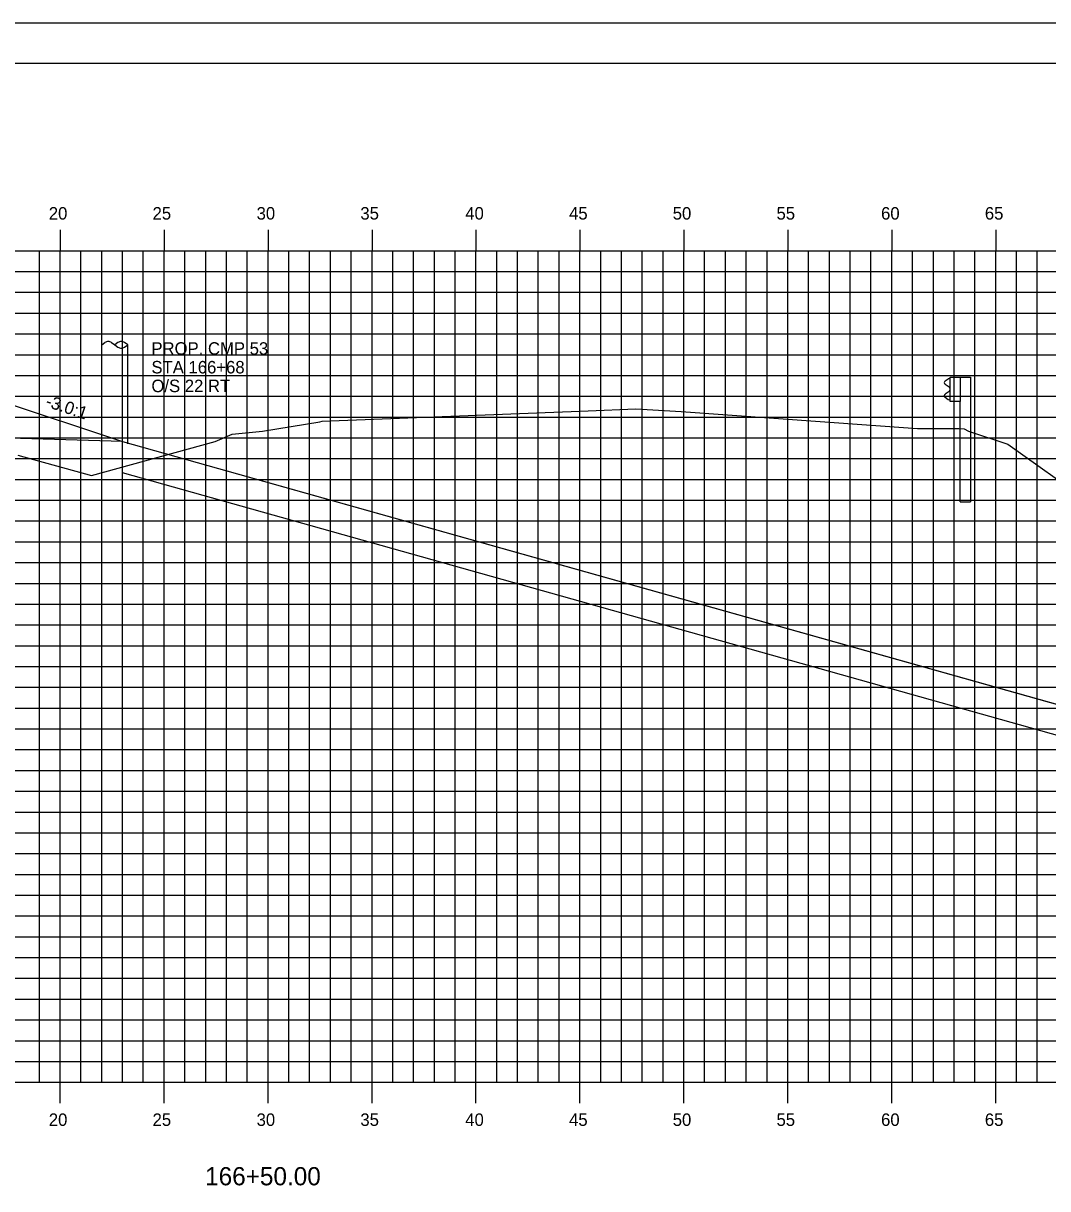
# Model space of a CAD drawing. Extents: x 850598 to 870284, y 366541 to 366651.
# Drawn here: x 854882.5 to 854931.8, y 366595.1 to 366651.2 of the extents above; entities that cross this region are included whole.
import ezdxf

# ---------------------------------------------------------------- set-up
doc = ezdxf.new("R2010")
doc.units = 0
for name, color, linetype in [('ANNOTATION', 7, 'Continuous'), ('BORDER', 7, 'Continuous'), ('D_Drainage_RipRap', 7, 'Continuous'), ('D_Roadway_Centerline', 7, 'Continuous'), ('D_Roadway_SlopeLines', 7, 'Continuous'), ('D_Roadway_SubGrade', 7, 'Continuous'), ('D_Utilities_Pole_Joint', 7, 'Continuous'), ('H_V ANNOTATION', 7, 'Continuous'), ('MAJOR', 7, 'Continuous'), ('MINOR', 7, 'Continuous'), ('PLOT BOUNDARY', 7, 'Continuous'), ('S_Guardrail_Beam', 7, 'Continuous'), ('S_Roadway_Centerline', 7, 'Continuous'), ('S_Utilities_Pole_Joint', 7, 'Continuous')]:
    doc.layers.add(name, color=color, linetype=linetype)

msp = doc.modelspace()

# ---------------------------------------------------------------- linework, layer by layer
at = {"layer": 'BORDER'}
msp.add_line((854979.271, 366649.225), (854819.271, 366649.225), dxfattribs=at)
at = {"layer": 'D_Drainage_RipRap'}
msp.add_lwpolyline([(854932.866, 366618.225), (854944.345, 366614.998), (854954.207, 366612.225), (854951.207, 366609.225), (854948.207, 366609.225), (854945.207, 366611.548), (854933.728, 366614.775), (854932.866, 366616.725), (854887.271, 366629.545), (854887.271, 366631.045)], close=True, dxfattribs=at)
at = {"layer": 'D_Roadway_Centerline'}
msp.add_lwpolyline([(854838.381, 366629.535), (854839.271, 366629.831), (854843.073, 366631.099), (854849.271, 366633.165), (854853.271, 366633.405), (854864.271, 366633.735), (854875.271, 366633.405), (854879.271, 366633.165), (854881.271, 366633.045), (854887.271, 366631.045), (854932.866, 366618.225), (854944.345, 366614.998), (854954.207, 366612.225), (854958.207, 366612.225)], dxfattribs=at)
at = {"layer": 'D_Roadway_SlopeLines'}
msp.add_lwpolyline([(854887.271, 366631.045), (854954.207, 366612.225), (854954.207, 366612.225)], dxfattribs=at)
at = {"layer": 'D_Roadway_SubGrade'}
msp.add_lwpolyline([(854875.271, 366632.905), (854876.271, 366632.845), (854876.271, 366633.095), (854881.271, 366632.795), (854881.271, 366633.045), (854887.271, 366631.045), (854875.271, 366631.405)], close=True, dxfattribs=at)
at = {"layer": 'D_Utilities_Pole_Joint'}
for p, q in [((854886.271, 366635.701), (854886.427, 366635.811)), ((854886.271, 366630.943), (854886.271, 366635.701)), ((854886.74, 366635.811), (854886.896, 366635.701)), ((854887.052, 366635.811), (854886.896, 366635.701)), ((854886.896, 366635.701), (854887.052, 366635.59)), ((854887.521, 366635.701), (854887.365, 366635.811)), ((854887.365, 366635.59), (854887.521, 366635.701)), ((854887.521, 366630.943), (854887.521, 366635.701))]:
    msp.add_line(p, q, dxfattribs=at)
for centre, start, end in [((854886.584, 366635.59), 90, 125.2644), ((854886.584, 366635.59), 54.7356, 90), ((854887.209, 366635.59), 90, 125.2644), ((854887.209, 366635.811), 234.7356, 270), ((854887.209, 366635.59), 54.7356, 90), ((854887.209, 366635.811), 270, 305.2644)]:
    msp.add_arc(centre, 0.271, start, end, dxfattribs=at)
at = {"layer": 'MAJOR'}
for p, q in [((854884.271, 366641.227), (854884.271, 366640.225)), ((854884.271, 366641.227), (854884.271, 366640.225)), ((854889.271, 366641.227), (854889.271, 366640.225)), ((854889.271, 366641.227), (854889.271, 366640.225)), ((854894.271, 366641.227), (854894.271, 366640.225)), ((854894.271, 366641.227), (854894.271, 366640.225)), ((854899.271, 366641.227), (854899.271, 366640.225)), ((854899.271, 366641.227), (854899.271, 366640.225)), ((854904.271, 366641.227), (854904.271, 366640.225)), ((854904.271, 366641.227), (854904.271, 366640.225)), ((854909.271, 366641.227), (854909.271, 366640.225)), ((854909.271, 366641.227), (854909.271, 366640.225)), ((854914.271, 366641.227), (854914.271, 366640.225)), ((854914.271, 366641.227), (854914.271, 366640.225)), ((854919.271, 366641.227), (854919.271, 366640.225)), ((854919.271, 366641.227), (854919.271, 366640.225)), ((854924.271, 366641.227), (854924.271, 366640.225)), ((854924.271, 366641.227), (854924.271, 366640.225)), ((854929.271, 366641.227), (854929.271, 366640.225)), ((854929.271, 366641.227), (854929.271, 366640.225)), ((854824.271, 366640.225), (854964.271, 366640.225)), ((854824.271, 366640.225), (854964.271, 366640.225)), ((854824.271, 366640.225), (854964.271, 366640.225)), ((854824.271, 366640.225), (854964.271, 366640.225)), ((854884.271, 366600.225), (854884.271, 366640.225)), ((854884.271, 366600.225), (854884.271, 366640.225)), ((854889.271, 366600.225), (854889.271, 366640.225)), ((854889.271, 366600.225), (854889.271, 366640.225)), ((854894.271, 366600.225), (854894.271, 366640.225)), ((854894.271, 366600.225), (854894.271, 366640.225)), ((854899.271, 366600.225), (854899.271, 366640.225)), ((854899.271, 366600.225), (854899.271, 366640.225)), ((854904.271, 366600.225), (854904.271, 366640.225)), ((854904.271, 366600.225), (854904.271, 366640.225)), ((854909.271, 366600.225), (854909.271, 366640.225)), ((854909.271, 366600.225), (854909.271, 366640.225)), ((854914.271, 366600.225), (854914.271, 366640.225)), ((854914.271, 366600.225), (854914.271, 366640.225)), ((854919.271, 366600.225), (854919.271, 366640.225)), ((854919.271, 366600.225), (854919.271, 366640.225)), ((854924.271, 366600.225), (854924.271, 366640.225)), ((854924.271, 366600.225), (854924.271, 366640.225)), ((854929.271, 366600.225), (854929.271, 366640.225)), ((854929.271, 366600.225), (854929.271, 366640.225)), ((854824.271, 366635.225), (854964.271, 366635.225)), ((854824.271, 366635.225), (854964.271, 366635.225)), ((854824.271, 366630.225), (854964.271, 366630.225)), ((854824.271, 366630.225), (854964.271, 366630.225)), ((854824.271, 366625.225), (854964.271, 366625.225)), ((854824.271, 366625.225), (854964.271, 366625.225)), ((854824.271, 366620.225), (854964.271, 366620.225)), ((854824.271, 366620.225), (854964.271, 366620.225)), ((854824.271, 366615.225), (854964.271, 366615.225)), ((854824.271, 366615.225), (854964.271, 366615.225)), ((854824.271, 366610.225), (854964.271, 366610.225)), ((854824.271, 366610.225), (854964.271, 366610.225)), ((854824.271, 366605.225), (854964.271, 366605.225)), ((854824.271, 366605.225), (854964.271, 366605.225)), ((854824.271, 366600.225), (854964.271, 366600.225)), ((854824.271, 366600.225), (854964.271, 366600.225)), ((854824.271, 366600.225), (854964.271, 366600.225)), ((854824.271, 366600.225), (854964.271, 366600.225)), ((854884.271, 366599.223), (854884.271, 366600.225)), ((854884.271, 366599.223), (854884.271, 366600.225)), ((854889.271, 366599.223), (854889.271, 366600.225)), ((854889.271, 366599.223), (854889.271, 366600.225)), ((854894.271, 366599.223), (854894.271, 366600.225)), ((854894.271, 366599.223), (854894.271, 366600.225)), ((854899.271, 366599.223), (854899.271, 366600.225)), ((854899.271, 366599.223), (854899.271, 366600.225)), ((854904.271, 366599.223), (854904.271, 366600.225)), ((854904.271, 366599.223), (854904.271, 366600.225)), ((854909.271, 366599.223), (854909.271, 366600.225)), ((854909.271, 366599.223), (854909.271, 366600.225)), ((854914.271, 366599.223), (854914.271, 366600.225)), ((854914.271, 366599.223), (854914.271, 366600.225)), ((854919.271, 366599.223), (854919.271, 366600.225)), ((854919.271, 366599.223), (854919.271, 366600.225)), ((854924.271, 366599.223), (854924.271, 366600.225)), ((854924.271, 366599.223), (854924.271, 366600.225)), ((854929.271, 366599.223), (854929.271, 366600.225)), ((854929.271, 366599.223), (854929.271, 366600.225))]:
    msp.add_line(p, q, dxfattribs=at)
at = {"layer": 'MINOR'}
for p, q in [((854883.271, 366600.225), (854883.271, 366640.225)), ((854883.271, 366600.225), (854883.271, 366640.225)), ((854885.271, 366600.225), (854885.271, 366640.225)), ((854885.271, 366600.225), (854885.271, 366640.225)), ((854886.271, 366600.225), (854886.271, 366640.225)), ((854886.271, 366600.225), (854886.271, 366640.225)), ((854887.271, 366600.225), (854887.271, 366640.225)), ((854887.271, 366600.225), (854887.271, 366640.225)), ((854888.271, 366600.225), (854888.271, 366640.225)), ((854888.271, 366600.225), (854888.271, 366640.225)), ((854890.271, 366600.225), (854890.271, 366640.225)), ((854890.271, 366600.225), (854890.271, 366640.225)), ((854891.271, 366600.225), (854891.271, 366640.225)), ((854891.271, 366600.225), (854891.271, 366640.225)), ((854892.271, 366600.225), (854892.271, 366640.225)), ((854892.271, 366600.225), (854892.271, 366640.225)), ((854893.271, 366600.225), (854893.271, 366640.225)), ((854893.271, 366600.225), (854893.271, 366640.225)), ((854895.271, 366600.225), (854895.271, 366640.225)), ((854895.271, 366600.225), (854895.271, 366640.225)), ((854896.271, 366600.225), (854896.271, 366640.225)), ((854896.271, 366600.225), (854896.271, 366640.225)), ((854897.271, 366600.225), (854897.271, 366640.225)), ((854897.271, 366600.225), (854897.271, 366640.225)), ((854898.271, 366600.225), (854898.271, 366640.225)), ((854898.271, 366600.225), (854898.271, 366640.225)), ((854900.271, 366600.225), (854900.271, 366640.225)), ((854900.271, 366600.225), (854900.271, 366640.225)), ((854901.271, 366600.225), (854901.271, 366640.225)), ((854901.271, 366600.225), (854901.271, 366640.225)), ((854902.271, 366600.225), (854902.271, 366640.225)), ((854902.271, 366600.225), (854902.271, 366640.225)), ((854903.271, 366600.225), (854903.271, 366640.225)), ((854903.271, 366600.225), (854903.271, 366640.225)), ((854905.271, 366600.225), (854905.271, 366640.225)), ((854905.271, 366600.225), (854905.271, 366640.225)), ((854906.271, 366600.225), (854906.271, 366640.225)), ((854906.271, 366600.225), (854906.271, 366640.225)), ((854907.271, 366600.225), (854907.271, 366640.225)), ((854907.271, 366600.225), (854907.271, 366640.225)), ((854908.271, 366600.225), (854908.271, 366640.225)), ((854908.271, 366600.225), (854908.271, 366640.225)), ((854910.271, 366600.225), (854910.271, 366640.225)), ((854910.271, 366600.225), (854910.271, 366640.225)), ((854911.271, 366600.225), (854911.271, 366640.225)), ((854911.271, 366600.225), (854911.271, 366640.225)), ((854912.271, 366600.225), (854912.271, 366640.225)), ((854912.271, 366600.225), (854912.271, 366640.225)), ((854913.271, 366600.225), (854913.271, 366640.225)), ((854913.271, 366600.225), (854913.271, 366640.225)), ((854915.271, 366600.225), (854915.271, 366640.225)), ((854915.271, 366600.225), (854915.271, 366640.225)), ((854916.271, 366600.225), (854916.271, 366640.225)), ((854916.271, 366600.225), (854916.271, 366640.225)), ((854917.271, 366600.225), (854917.271, 366640.225)), ((854917.271, 366600.225), (854917.271, 366640.225)), ((854918.271, 366600.225), (854918.271, 366640.225)), ((854918.271, 366600.225), (854918.271, 366640.225)), ((854920.271, 366600.225), (854920.271, 366640.225)), ((854920.271, 366600.225), (854920.271, 366640.225)), ((854921.271, 366600.225), (854921.271, 366640.225)), ((854921.271, 366600.225), (854921.271, 366640.225)), ((854922.271, 366600.225), (854922.271, 366640.225)), ((854922.271, 366600.225), (854922.271, 366640.225)), ((854923.271, 366600.225), (854923.271, 366640.225)), ((854923.271, 366600.225), (854923.271, 366640.225)), ((854925.271, 366600.225), (854925.271, 366640.225)), ((854925.271, 366600.225), (854925.271, 366640.225)), ((854926.271, 366600.225), (854926.271, 366640.225)), ((854926.271, 366600.225), (854926.271, 366640.225)), ((854927.271, 366600.225), (854927.271, 366640.225)), ((854927.271, 366600.225), (854927.271, 366640.225)), ((854928.271, 366600.225), (854928.271, 366640.225)), ((854928.271, 366600.225), (854928.271, 366640.225)), ((854930.271, 366600.225), (854930.271, 366640.225)), ((854930.271, 366600.225), (854930.271, 366640.225)), ((854931.271, 366600.225), (854931.271, 366640.225)), ((854931.271, 366600.225), (854931.271, 366640.225)), ((854824.271, 366639.225), (854964.271, 366639.225)), ((854824.271, 366639.225), (854964.271, 366639.225)), ((854824.271, 366638.225), (854964.271, 366638.225)), ((854824.271, 366638.225), (854964.271, 366638.225)), ((854824.271, 366637.225), (854964.271, 366637.225)), ((854824.271, 366637.225), (854964.271, 366637.225)), ((854824.271, 366636.225), (854964.271, 366636.225)), ((854824.271, 366636.225), (854964.271, 366636.225)), ((854824.271, 366634.225), (854964.271, 366634.225)), ((854824.271, 366634.225), (854964.271, 366634.225)), ((854824.271, 366633.225), (854964.271, 366633.225)), ((854824.271, 366633.225), (854964.271, 366633.225)), ((854824.271, 366632.225), (854964.271, 366632.225)), ((854824.271, 366632.225), (854964.271, 366632.225)), ((854824.271, 366631.225), (854964.271, 366631.225)), ((854824.271, 366631.225), (854964.271, 366631.225)), ((854824.271, 366629.225), (854964.271, 366629.225)), ((854824.271, 366629.225), (854964.271, 366629.225)), ((854824.271, 366628.225), (854964.271, 366628.225)), ((854824.271, 366628.225), (854964.271, 366628.225)), ((854824.271, 366627.225), (854964.271, 366627.225)), ((854824.271, 366627.225), (854964.271, 366627.225)), ((854824.271, 366626.225), (854964.271, 366626.225)), ((854824.271, 366626.225), (854964.271, 366626.225)), ((854824.271, 366624.225), (854964.271, 366624.225)), ((854824.271, 366624.225), (854964.271, 366624.225)), ((854824.271, 366623.225), (854964.271, 366623.225)), ((854824.271, 366623.225), (854964.271, 366623.225)), ((854824.271, 366622.225), (854964.271, 366622.225)), ((854824.271, 366622.225), (854964.271, 366622.225)), ((854824.271, 366621.225), (854964.271, 366621.225)), ((854824.271, 366621.225), (854964.271, 366621.225)), ((854824.271, 366619.225), (854964.271, 366619.225)), ((854824.271, 366619.225), (854964.271, 366619.225)), ((854824.271, 366618.225), (854964.271, 366618.225)), ((854824.271, 366618.225), (854964.271, 366618.225)), ((854824.271, 366617.225), (854964.271, 366617.225)), ((854824.271, 366617.225), (854964.271, 366617.225)), ((854824.271, 366616.225), (854964.271, 366616.225)), ((854824.271, 366616.225), (854964.271, 366616.225)), ((854824.271, 366614.225), (854964.271, 366614.225)), ((854824.271, 366614.225), (854964.271, 366614.225)), ((854824.271, 366613.225), (854964.271, 366613.225)), ((854824.271, 366613.225), (854964.271, 366613.225)), ((854824.271, 366612.225), (854964.271, 366612.225)), ((854824.271, 366612.225), (854964.271, 366612.225)), ((854824.271, 366611.225), (854964.271, 366611.225)), ((854824.271, 366611.225), (854964.271, 366611.225)), ((854824.271, 366609.225), (854964.271, 366609.225)), ((854824.271, 366609.225), (854964.271, 366609.225)), ((854824.271, 366608.225), (854964.271, 366608.225)), ((854824.271, 366608.225), (854964.271, 366608.225)), ((854824.271, 366607.225), (854964.271, 366607.225)), ((854824.271, 366607.225), (854964.271, 366607.225)), ((854824.271, 366606.225), (854964.271, 366606.225)), ((854824.271, 366606.225), (854964.271, 366606.225)), ((854824.271, 366604.225), (854964.271, 366604.225)), ((854824.271, 366604.225), (854964.271, 366604.225)), ((854824.271, 366603.225), (854964.271, 366603.225)), ((854824.271, 366603.225), (854964.271, 366603.225)), ((854824.271, 366602.225), (854964.271, 366602.225)), ((854824.271, 366602.225), (854964.271, 366602.225)), ((854824.271, 366601.225), (854964.271, 366601.225)), ((854824.271, 366601.225), (854964.271, 366601.225))]:
    msp.add_line(p, q, dxfattribs=at)
at = {"layer": 'PLOT BOUNDARY'}
msp.add_lwpolyline([(854811.178, 366541.166), (854981.178, 366541.166), (854981.178, 366651.166), (854811.178, 366651.166)], close=True, dxfattribs=at)
at = {"layer": 'S_Guardrail_Beam'}
for p, q in [((854926.977, 366634.053), (854926.834, 366633.953)), ((854927.076, 366634.074), (854926.994, 366634.06)), ((854927.076, 366634.147), (854927.565, 366634.147)), ((854927.076, 366632.98), (854927.076, 366634.147)), ((854927.565, 366634.147), (854928.057, 366634.147)), ((854927.565, 366634.147), (854927.565, 366632.98)), ((854928.057, 366634.147), (854928.057, 366628.147)), ((854926.834, 366633.81), (854927.029, 366633.674)), ((854927.029, 366633.454), (854926.834, 366633.318)), ((854927.063, 366633.609), (854927.063, 366633.518)), ((854926.834, 366633.175), (854926.977, 366633.075)), ((854926.994, 366633.068), (854927.076, 366633.053)), ((854927.565, 366632.98), (854927.076, 366632.98)), ((854927.565, 366628.147), (854927.565, 366632.98)), ((854927.565, 366628.147), (854928.057, 366628.147))]:
    msp.add_line(p, q, dxfattribs=at)
for centre, major_axis, start_param, end_param in [((854926.884, 366633.881), (-0.0877, 0), 5.323254, 7.243116), ((854927.001, 366634.019), (-0.0417, 0), 4.886922, 5.323254), ((854926.984, 366633.609), (0.0789, 0), 0, 0.959931), ((854926.984, 366633.518), (0.0789, 0), 5.323254, 6.283185), ((854926.884, 366633.246), (-0.0877, 0), 5.323254, 7.243116), ((854927.001, 366633.109), (-0.0417, 0), 0.959931, 1.396263)]:
    msp.add_ellipse(centre, major_axis=major_axis, ratio=0.995501, start_param=start_param, end_param=end_param, dxfattribs=at)
at = {"layer": 'S_Roadway_Centerline'}
msp.add_lwpolyline([(854882.234, 366630.392), (854885.776, 366629.413), (854891.733, 366631.051), (854892.551, 366631.4), (854894.009, 366631.543), (854896.765, 366632.002), (854896.881, 366632.034), (854909.661, 366632.529), (854911.956, 366632.626), (854914.135, 366632.489), (854925.509, 366631.678), (854927.501, 366631.668), (854927.747, 366631.666), (854927.957, 366631.553), (854929.859, 366630.926), (854933.686, 366628.191), (854941.387, 366621.839), (854948.693, 366616.125), (854950.204, 366615.449), (854964.271, 366609.783)], dxfattribs=at)

# ---------------------------------------------------------------- texts
at = {"layer": 'ANNOTATION'}
msp.add_text('-3.0:1', height=0.6, rotation=341.5651, dxfattribs=at).set_placement((854883.525, 366632.747))
at = {"layer": 'H_V ANNOTATION'}
for s, height, p in [('20', 0.6, (854883.725, 366641.725)), ('25', 0.6, (854888.717, 366641.725)), ('30', 0.6, (854893.72, 366641.725)), ('35', 0.6, (854898.712, 366641.725)), ('40', 0.6, (854903.757, 366641.725)), ('45', 0.6, (854908.749, 366641.725)), ('50', 0.6, (854913.736, 366641.725)), ('55', 0.6, (854918.728, 366641.725)), ('60', 0.6, (854923.757, 366641.725)), ('65', 0.6, (854928.749, 366641.725)), ('20', 0.6, (854883.725, 366598.125)), ('25', 0.6, (854888.717, 366598.125)), ('30', 0.6, (854893.72, 366598.125)), ('35', 0.6, (854898.712, 366598.125)), ('40', 0.6, (854903.757, 366598.125)), ('45', 0.6, (854908.749, 366598.125)), ('50', 0.6, (854913.736, 366598.125)), ('55', 0.6, (854918.728, 366598.125)), ('60', 0.6, (854923.757, 366598.125)), ('65', 0.6, (854928.749, 366598.125)), ('166+50.00', 0.875, (854891.244, 366595.268))]:
    msp.add_text(s, height=height, dxfattribs=at).set_placement(p)
at = {"layer": 'S_Roadway_Centerline'}
for s, p in [('C', (854911.951, 366632.626)), ('L', (854911.956, 366632.619))]:
    msp.add_text(s, height=0.0146, dxfattribs=at).set_placement(p)
at = {"layer": 'S_Utilities_Pole_Joint'}
for s, p in [('PROP. CMP 53', (854888.661, 366635.224)), ('STA 166+68', (854888.661, 366634.324)), ('O/S 22 RT', (854888.661, 366633.424))]:
    msp.add_text(s, height=0.6, dxfattribs=at).set_placement(p)

doc.saveas('drawing.dxf')
